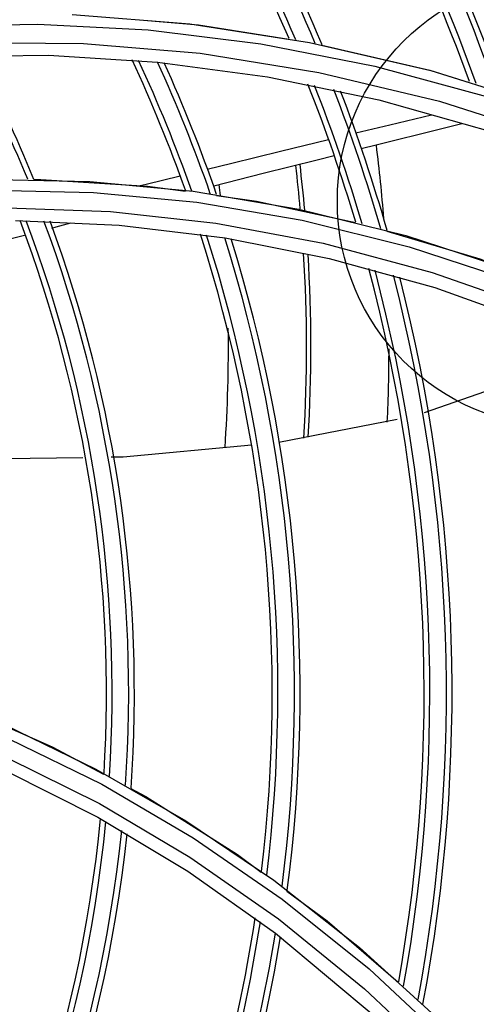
# Model space of a CAD drawing. Extents: x 40.7 to 137.4, y -250.8 to -221.5.
# Tile 270 of 320: x 123.2233 to 123.2637, y -239.5122 to -239.4252. Entities that reach past the tile are written whole.
import ezdxf

# ---------------------------------------------------------------- set-up
doc = ezdxf.new("R2010")
doc.units = 0
doc.header["$MEASUREMENT"] = 0
doc.layers.get('0').update_dxf_attribs({"linetype": 'CONTINUOUS'})
doc.layers.add('I-LIN_CHANADA', color=1, linetype='CONTINUOUS')

msp = doc.modelspace()

# ---------------------------------------------------------------- linework, layer by layer
at = {"color": 155}
for p, q in [((123.2279731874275, -239.4247220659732), (123.2383706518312, -239.4255361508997)), ((123.2383706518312, -239.4255361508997), (123.2489532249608, -239.4271709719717)), ((123.2446458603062, -239.4272871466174), (123.2547278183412, -239.4292693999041)), ((123.2489532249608, -239.4271709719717), (123.259679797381, -239.4296621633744)), ((123.2164472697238, -239.4284128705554), (123.2258844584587, -239.4283169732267)), ((123.2258844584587, -239.4283169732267), (123.235526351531, -239.428914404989)), ((123.235526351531, -239.428914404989), (123.2452436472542, -239.4302186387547)), ((123.2547278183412, -239.4292693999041), (123.2649191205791, -239.4320361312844)), ((123.2452436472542, -239.4302186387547), (123.255094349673, -239.4322604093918)), ((123.2497966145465, -239.4298299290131), (123.2604492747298, -239.4323800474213)), ((123.259679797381, -239.4296621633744), (123.2705032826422, -239.4330442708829)), ((123.255094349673, -239.4322604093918), (123.2650929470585, -239.435083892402)), ((123.2604492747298, -239.4323800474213), (123.2711934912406, -239.435822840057)), ((123.2205927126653, -239.4392756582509), (123.2295381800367, -239.4394658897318)), ((123.224595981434, -239.4393013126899), (123.2252232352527, -239.4392915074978)), ((123.2295381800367, -239.4394658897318), (123.2386835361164, -239.4403367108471)), ((123.2386835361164, -239.4403367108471), (123.2480018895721, -239.4419207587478)), ((123.2229813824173, -239.4429240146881), (123.2321287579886, -239.4433175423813)), ((123.2261878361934, -239.4435811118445), (123.2265769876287, -239.4434798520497)), ((123.2265769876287, -239.4434798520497), (123.2278778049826, -239.4431346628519)), ((123.2321287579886, -239.4433175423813), (123.2414965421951, -239.444447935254)), ((123.2406815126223, -239.4431453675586), (123.2501692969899, -239.4449273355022)), ((123.2214164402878, -239.4447974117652), (123.2237640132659, -239.4442101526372)), ((123.2414965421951, -239.444447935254), (123.2507086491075, -239.4462730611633)), ((123.2507086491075, -239.4462730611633), (123.2600388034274, -239.4488490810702)), ((123.2600388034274, -239.4488490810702), (123.2695022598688, -239.4522277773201)), ((123.2567182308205, -239.4604926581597), (123.2462388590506, -239.4625263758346)), ((123.2223936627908, -239.4887256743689), (123.23059581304, -239.4927509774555)), ((123.2300875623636, -239.4913982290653), (123.238028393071, -239.4959726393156)), ((123.23059581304, -239.4927509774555), (123.2386626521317, -239.4974734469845)), ((123.2302454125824, -239.4956456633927), (123.2381944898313, -239.5004235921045)), ((123.238028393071, -239.4959726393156), (123.2458058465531, -239.5012294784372)), ((123.2381944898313, -239.5004235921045), (123.2459518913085, -239.5059075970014)), ((123.2458058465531, -239.5012294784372), (123.2533810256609, -239.5071812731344)), ((123.2459518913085, -239.5059075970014), (123.2549591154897, -239.5134430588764)), ((123.2542372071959, -239.5090691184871), (123.2616554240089, -239.5159657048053))]:
    msp.add_line(p, q, dxfattribs=at)
for points in [[(123.2342837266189, -239.4252125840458), (123.2391512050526, -239.4256284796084), (123.2471393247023, -239.4268954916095)], [(123.1716524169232, -239.4360670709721), (123.1797880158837, -239.4328473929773), (123.1882545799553, -239.4301779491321), (123.197030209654, -239.4280847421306), (123.2060904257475, -239.4265969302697), (123.2154071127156, -239.4257440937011), (123.224955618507, -239.4255550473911)], [(123.224955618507, -239.4255550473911), (123.2347110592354, -239.4260592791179), (123.2446458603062, -239.4272871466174)], [(123.17269150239, -239.4373471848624), (123.1812504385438, -239.4340188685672), (123.1901833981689, -239.431302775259), (123.1994543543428, -239.4292350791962), (123.2090263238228, -239.4278517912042), (123.2188734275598, -239.4271854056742), (123.2289720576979, -239.4272693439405)], [(123.2289720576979, -239.4272693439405), (123.2392902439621, -239.4281386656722), (123.2497966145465, -239.4298299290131)], [(123.2500585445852, -239.4274141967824), (123.2596052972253, -239.4296412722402), (123.2630587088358, -239.4307126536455)], [(123.2530613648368, -239.435175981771), (123.2560480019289, -239.4344522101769), (123.25972549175, -239.4335681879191)], [(123.2535360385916, -239.436559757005), (123.2548533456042, -239.436227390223), (123.2605326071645, -239.4348030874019), (123.2624296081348, -239.4343317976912)], [(123.2399274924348, -239.4383678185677), (123.2421044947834, -239.437837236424), (123.2463818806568, -239.4367983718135), (123.2506465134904, -239.4357614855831)], [(123.2404913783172, -239.4398501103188), (123.244868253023, -239.4387471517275), (123.2496439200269, -239.4375417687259), (123.251132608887, -239.437166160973)], [(123.2340043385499, -239.4398291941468), (123.2345102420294, -239.439701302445), (123.2375184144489, -239.4389572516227)], [(123.2252232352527, -239.4392915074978), (123.2346522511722, -239.4398688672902), (123.2379888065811, -239.440331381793)], [(123.1800217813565, -239.4484417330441), (123.1876290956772, -239.4456718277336), (123.1955439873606, -239.4434392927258), (123.2037500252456, -239.4417694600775), (123.212215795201, -239.4406922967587), (123.2209253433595, -239.4402352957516), (123.2298592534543, -239.44042842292)], [(123.2298592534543, -239.44042842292), (123.2389943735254, -239.4413033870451), (123.2483043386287, -239.4428933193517)], [(123.2407342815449, -239.4407119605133), (123.2442844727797, -239.4412040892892), (123.2530339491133, -239.443106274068)], [(123.1807667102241, -239.4498529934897), (123.1884658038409, -239.4470717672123), (123.1964760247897, -239.4448497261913), (123.2047912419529, -239.443210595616), (123.2133989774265, -239.4421855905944), (123.2222733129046, -239.4418099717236), (123.2313765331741, -239.4421185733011), (123.2406815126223, -239.4431453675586)], [(123.2480018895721, -239.4419207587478), (123.2574617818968, -239.4442513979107), (123.2670249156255, -239.4473614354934)], [(123.2483043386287, -239.4428933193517), (123.2577576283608, -239.4452321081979), (123.2673167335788, -239.4483534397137)], [(123.2558056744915, -239.443848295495), (123.2640143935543, -239.4462986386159), (123.268164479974, -239.447887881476)], [(123.2501692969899, -239.4449273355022), (123.2598019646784, -239.4475005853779), (123.2695318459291, -239.4508982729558)], [(123.2696951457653, -239.4561230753), (123.2691776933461, -239.4564083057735), (123.2590908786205, -239.4599241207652)], [(123.2438278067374, -239.4627639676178), (123.2325023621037, -239.4638332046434), (123.2314254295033, -239.4638470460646)], [(123.2289138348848, -239.4638793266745), (123.2172202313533, -239.4640296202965), (123.2165428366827, -239.4640335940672)], [(123.1891047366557, -239.4809315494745), (123.1974131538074, -239.4823249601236), (123.2057244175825, -239.48435677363), (123.2140133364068, -239.487042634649), (123.222247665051, -239.4903996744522), (123.2303871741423, -239.494442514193), (123.2383870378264, -239.4991822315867), (123.246209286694, -239.5046329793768)], [(123.2138542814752, -239.4842417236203), (123.2220198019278, -239.4874930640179), (123.2300875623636, -239.4913982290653)], [(123.218804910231, -239.4861689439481), (123.2262255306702, -239.4894393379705), (123.2307571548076, -239.4918523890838)], [(123.2138883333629, -239.4881508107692), (123.2221169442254, -239.4915509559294), (123.2302454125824, -239.4956456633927)], [(123.2331610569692, -239.4931324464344), (123.2344906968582, -239.4938404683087), (123.2425986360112, -239.4989625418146), (123.2446766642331, -239.5005014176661)], [(123.2386626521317, -239.4974734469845), (123.2465553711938, -239.5029070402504), (123.2542372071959, -239.5090691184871)], [(123.2469424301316, -239.5021793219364), (123.2505099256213, -239.5048212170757), (123.2568026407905, -239.5102435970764)], [(123.246209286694, -239.5046329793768), (123.2538183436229, -239.5108123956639), (123.2611682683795, -239.5177321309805), (123.2682057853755, -239.5254002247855), (123.2748726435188, -239.5338213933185), (123.2811089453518, -239.5429932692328), (123.2868585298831, -239.552897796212)], [(123.2533810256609, -239.5071812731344), (123.2607115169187, -239.513838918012), (123.2677507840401, -239.5212104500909)]]:
    msp.add_lwpolyline(points, dxfattribs=at)
for centre, radius, start, end in [((123.1131429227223, -239.4846559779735), 0.1871111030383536, 12.44180571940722, 37.98781980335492), ((123.1131429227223, -239.4846559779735), 0.1715857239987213, 16.55870982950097, 41.89807055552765), ((123.1131429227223, -239.4846559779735), 0.1720862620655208, 16.42420773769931, 41.77052268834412), ((123.1131429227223, -239.4846559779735), 0.1735513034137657, 16.03009911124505, 41.39644157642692), ((123.1131429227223, -239.4846559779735), 0.174051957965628, 15.89529432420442, 41.2683695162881), ((123.1131429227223, -239.4846559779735), 0.1837938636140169, 13.25653966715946, 38.75024428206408), ((123.1131429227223, -239.4846559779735), 0.1842944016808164, 13.1202071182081, 38.61961166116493), ((123.1131429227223, -239.4846559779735), 0.1857594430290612, 12.72076774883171, 38.2365964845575), ((123.1131429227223, -239.4846559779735), 0.186260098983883, 12.5841510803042, 38.10550360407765), ((123.1131429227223, -239.4846559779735), 0.1593775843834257, 19.81475983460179, 44.96510293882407), ((123.1131429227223, -239.4846559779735), 0.1598781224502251, 19.68220640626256, 44.84109373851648), ((123.1131429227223, -239.4846559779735), 0.16134316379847, 19.29377333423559, 44.47725132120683), ((123.1131429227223, -239.4846559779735), 0.1618438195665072, 19.16089808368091, 44.35263780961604), ((123.1131429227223, -239.4846559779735), 0.147914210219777, 22.82751340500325, 47.76029320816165), ((123.1131429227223, -239.4846559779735), 0.1484148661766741, 22.69690694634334, 47.64013455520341), ((123.1131429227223, -239.4846559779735), 0.145948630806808, 23.33953352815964, 48.2303684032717), ((123.1131429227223, -239.4846559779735), 0.1464491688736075, 23.209272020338, 48.1109297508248), ((123.1131429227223, -239.4846559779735), 0.1198354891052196, 22.25505498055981, 28.0403998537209), ((123.1131429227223, -239.4846559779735), 0.1203361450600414, 22.15331455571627, 27.921138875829), ((123.1131429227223, -239.4846559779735), 0.1325196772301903, 19.57896746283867, 24.97045796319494), ((123.1131429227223, -239.4846559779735), 0.1330202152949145, 19.46950217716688, 24.84737985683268), ((123.1131429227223, -239.4846559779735), 0.1344852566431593, 19.14757498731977, 24.48636003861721), ((123.1131429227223, -239.4846559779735), 0.1349859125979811, 19.0370643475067, 24.3627331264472), ((123.1131429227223, -239.4846559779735), 0.145948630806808, 16.55473183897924, 21.62217000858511), ((123.1131429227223, -239.4846559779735), 0.1464491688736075, 16.43874721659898, 21.49560005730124), ((123.1131429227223, -239.4846559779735), 0.147914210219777, 16.09803865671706, 21.12445616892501), ((123.1131429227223, -239.4846559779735), 0.1484148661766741, 15.98121035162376, 20.99741302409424), ((123.1115457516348, -239.4541801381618), 0.1444390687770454, 4.541133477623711, 7.122765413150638), ((123.1115457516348, -239.4541801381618), 0.1371501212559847, 5.139810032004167, 6.749974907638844), ((123.1115457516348, -239.4541801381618), 0.1375331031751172, 5.082292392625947, 6.771178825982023), ((123.1115457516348, -239.4541801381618), 0.1302441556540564, 5.929834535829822, 6.36564436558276), ((123.1131429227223, -239.4846559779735), 0.1178699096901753, 356.5366480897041, 20.73406599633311), ((123.1131429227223, -239.4846559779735), 0.1183704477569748, 356.4242084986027, 20.63962762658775), ((123.1131429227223, -239.4846559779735), 0.1198354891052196, 356.0938046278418, 20.36083815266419), ((123.1131429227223, -239.4846559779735), 0.1203361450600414, 355.9804743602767, 20.26478374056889), ((123.1131429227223, -239.4846559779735), 0.1325196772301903, 353.1573979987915, 17.81209408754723), ((123.1131429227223, -239.4846559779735), 0.1330202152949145, 353.038943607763, 17.70701379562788), ((123.1131429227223, -239.4846559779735), 0.1344852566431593, 352.6912000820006, 17.39766077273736), ((123.1131429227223, -239.4846559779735), 0.1349859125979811, 352.5720335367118, 17.29137909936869), ((123.1115457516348, -239.4541801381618), 0.1371501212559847, 356.6705146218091, 3.490836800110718), ((123.1115457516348, -239.4541801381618), 0.1375331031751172, 356.7120883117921, 3.448075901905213), ((123.1131429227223, -239.4846559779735), 0.145948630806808, 349.9193214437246, 14.89186433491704), ((123.1131429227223, -239.4846559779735), 0.1464491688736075, 349.7963564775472, 14.77926434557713), ((123.1131429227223, -239.4846559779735), 0.147914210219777, 349.4355797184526, 14.44827881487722), ((123.1131429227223, -239.4846559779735), 0.1484148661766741, 349.3120170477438, 14.33471210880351), ((123.1115457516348, -239.4541801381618), 0.1302441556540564, 356.1235950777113, 0.7693550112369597), ((123.1115457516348, -239.4541801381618), 0.1444390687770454, 357.3988116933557, 359.9659142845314), ((123.1131429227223, -239.4846559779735), 0.1178699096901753, 326.5366480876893, 354.5850491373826), ((123.1131429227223, -239.4846559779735), 0.1183704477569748, 326.4242085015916, 354.478685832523), ((123.1131429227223, -239.4846559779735), 0.1198354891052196, 326.0938046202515, 354.1657089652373), ((123.1131429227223, -239.4846559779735), 0.1203361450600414, 325.9804743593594, 354.0582138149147), ((123.1131429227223, -239.4846559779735), 0.1325196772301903, 323.1573980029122, 351.3604927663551), ((123.1131429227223, -239.4846559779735), 0.1330202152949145, 323.0389436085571, 351.2465731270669), ((123.1131429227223, -239.4846559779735), 0.1344852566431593, 322.6912000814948, 350.911857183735), ((123.1131429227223, -239.4846559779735), 0.1349859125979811, 322.5720335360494, 350.7970522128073)]:
    msp.add_arc(centre, radius, start, end, dxfattribs=at)
at = {"layer": 'I-LIN_CHANADA'}
msp.add_circle((123.2714186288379, -239.4412021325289), 0.02, dxfattribs=at)

doc.saveas('drawing.dxf')
